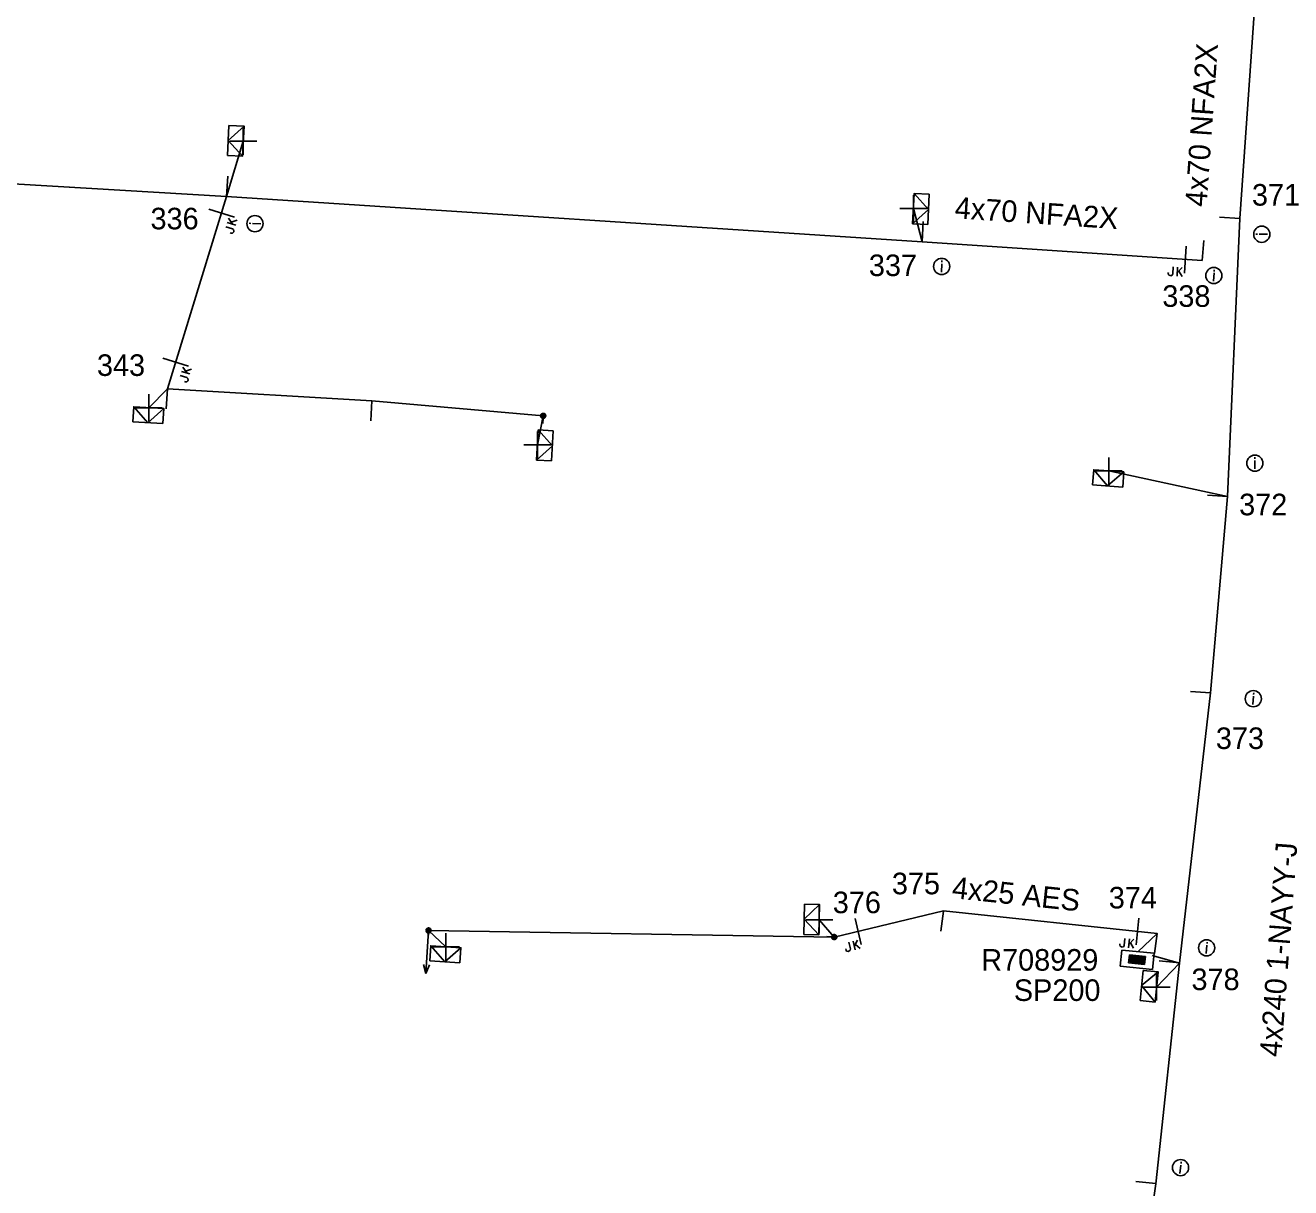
# Model space of a CAD drawing. Extents: x -540466 to -537383, y -1184038 to -1179972.
# Drawn here: x -537995.3 to -537936.6, y -1180805.5 to -1180751.6 of the extents above; entities that cross this region are included whole.
import ezdxf

# ---------------------------------------------------------------- set-up
doc = ezdxf.new("R2010")
doc.units = 0
for name, color, linetype in [('Vrstva 1', 7, 'Continuous'), ('Vrstva 10', 7, 'Continuous'), ('Vrstva 13', 7, 'Continuous'), ('Vrstva 14', 7, 'Continuous'), ('Vrstva 15', 7, 'Continuous'), ('Vrstva 18', 7, 'Continuous'), ('Vrstva 2', 7, 'Continuous'), ('Vrstva 28', 7, 'Continuous'), ('Vrstva 29', 7, 'Continuous'), ('Vrstva 30', 7, 'Continuous'), ('Vrstva 31', 7, 'Continuous'), ('Vrstva 34', 7, 'Continuous'), ('Vrstva 36', 7, 'Continuous'), ('Vrstva 50', 7, 'Continuous'), ('Vrstva 51', 7, 'Continuous'), ('Vrstva 6', 7, 'Continuous'), ('Vrstva 8', 7, 'Continuous'), ('Vrstva 9', 7, 'Continuous')]:
    doc.layers.add(name, color=color, linetype=linetype)

# ---------------------------------------------------------------- blocks, each defined once
blk = doc.blocks.new('NN560')
at = {"layer": 'Vrstva 2'}
for points in [[(1.999, -0.001), (1.59, 0.141)], [(0, -0.001), (1.999, -0.001)], [(1.999, -0.001), (1.59, -0.134)]]:
    blk.add_lwpolyline(points, dxfattribs=at)
blk = doc.blocks.new('NN840')
at = {"layer": 'Vrstva 15'}
for points in [[(0.003, 0.619), (0.003, -0.631)], [(-0.538, -0.385), (-0.538, -0.71)], [(-0.332, -0.385), (-0.332, -0.798)], [(-0.332, -0.641), (-0.125, -0.385)], [(-0.263, -0.557), (-0.091, -0.798)], [(-0.745, -0.71), (-0.745, -0.66)], [(-0.73, -0.764), (-0.745, -0.71)], [(-0.657, -0.798), (-0.73, -0.764)], [(-0.627, -0.798), (-0.657, -0.798)], [(-0.558, -0.764), (-0.627, -0.798)], [(-0.538, -0.71), (-0.558, -0.764)]]:
    blk.add_lwpolyline(points, dxfattribs=at)
blk = doc.blocks.new('NN770')
at = {"layer": 'Vrstva 10'}
for p, q in [((0.002, 0.187), (0.002, 0.263)), ((0.002, -0.276), (0.002, 0.111))]:
    blk.add_line(p, q, dxfattribs=at)
blk.add_circle((0, -0.008), 0.375, dxfattribs=at)
blk = doc.blocks.new('NN800')
at = {"layer": 'Vrstva 1'}
for points in [[(-0.442, 0.442), (0.442, -0.442)], [(-0.442, -0.442), (0.442, 0.442)]]:
    blk.add_lwpolyline(points, dxfattribs=at)
blk = doc.blocks.new('NN620')
at = {"layer": 'Vrstva 8'}
for points in [[(0.752, 0.004), (-0.748, 0.004)], [(-0.748, 0.004), (-0.748, -0.746)], [(0.752, -0.746), (0.752, 0.004)], [(0.368, -0.18), (-0.376, -0.18)], [(-0.376, -0.18), (-0.376, -0.558)], [(-0.376, -0.558), (0.368, -0.558)], [(0.321, -0.227), (-0.329, -0.227)], [(-0.329, -0.227), (-0.329, -0.51)], [(-0.329, -0.51), (0.321, -0.51)], [(0.274, -0.274), (-0.281, -0.274)], [(-0.281, -0.274), (-0.281, -0.463)], [(-0.281, -0.463), (0.274, -0.463)], [(0.227, -0.321), (-0.234, -0.321)], [(-0.234, -0.321), (-0.234, -0.416)], [(-0.234, -0.416), (0.227, -0.416)], [(-0.193, -0.369), (0.185, -0.369)], [(0.227, -0.416), (0.227, -0.321)], [(0.274, -0.463), (0.274, -0.274)], [(0.321, -0.51), (0.321, -0.227)], [(0.368, -0.558), (0.368, -0.18)], [(-0.748, -0.746), (0.752, -0.746)]]:
    blk.add_lwpolyline(points, dxfattribs=at)
blk = doc.blocks.new('NN630')
at = {"layer": 'Vrstva 9'}
for points in [[(-0.003, -0.7), (-0.703, 0)], [(-0.703, -0.7), (-0.703, 0), (0.697, 0), (0.697, -0.7)], [(-0.003, -0.7), (0.697, 0)], [(-0.703, -0.7), (0.697, -0.7)]]:
    blk.add_lwpolyline(points, dxfattribs=at)
blk = doc.blocks.new('NN500')
at = {"layer": 'Vrstva 2'}
for points in [[(0, -0.24), (0.02, -0.23), (0.05, -0.23), (0.07, -0.22), (0.09, -0.22), (0.12, -0.2), (0.14, -0.19), (0.16, -0.18), (0.17, -0.16), (0.19, -0.14), (0.2, -0.12), (0.21, -0.1), (0.22, -0.07), (0.23, -0.05), (0.23, -0.02), (0.23, 0), (0.23, 0.02), (0.23, 0.05), (0.22, 0.07), (0.21, 0.1), (0.2, 0.12), (0.19, 0.14), (0.17, 0.16), (0.16, 0.17), (0.14, 0.19), (0.12, 0.2), (0.09, 0.21), (0.07, 0.22), (0.05, 0.23), (0.02, 0.23), (0, 0.23), (-0.03, 0.23), (-0.05, 0.23), (-0.07, 0.22), (-0.1, 0.21), (-0.12, 0.2), (-0.14, 0.19), (-0.16, 0.17), (-0.18, 0.16), (-0.19, 0.14), (-0.2, 0.12), (-0.22, 0.1), (-0.22, 0.07), (-0.23, 0.05), (-0.23, 0.02), (-0.24, 0), (-0.23, -0.02), (-0.23, -0.05), (-0.22, -0.07), (-0.22, -0.1), (-0.2, -0.12), (-0.19, -0.14), (-0.18, -0.16), (-0.16, -0.18), (-0.14, -0.19), (-0.12, -0.2), (-0.1, -0.22), (-0.07, -0.22), (-0.05, -0.23), (-0.03, -0.23), (0, -0.24)], [(0, -0.24), (0.02, -0.23), (0.05, -0.23), (0.07, -0.22), (0.09, -0.22), (0.12, -0.2), (0.14, -0.19), (0.16, -0.18), (0.17, -0.16), (0.19, -0.14), (0.2, -0.12), (0.21, -0.1), (0.22, -0.07), (0.23, -0.05), (0.23, -0.02), (0.23, 0), (0.23, 0.02), (0.23, 0.05), (0.22, 0.07), (0.21, 0.1), (0.2, 0.12), (0.19, 0.14), (0.17, 0.16), (0.16, 0.17), (0.14, 0.19), (0.12, 0.2), (0.09, 0.21), (0.07, 0.22), (0.05, 0.23), (0.02, 0.23), (0, 0.23), (-0.03, 0.23), (-0.05, 0.23), (-0.07, 0.22), (-0.1, 0.21), (-0.12, 0.2), (-0.14, 0.19), (-0.16, 0.17), (-0.18, 0.16), (-0.19, 0.14), (-0.2, 0.12), (-0.22, 0.1), (-0.22, 0.07), (-0.23, 0.05), (-0.23, 0.02), (-0.24, 0), (-0.23, -0.02), (-0.23, -0.05), (-0.22, -0.07), (-0.22, -0.1), (-0.2, -0.12), (-0.19, -0.14), (-0.18, -0.16), (-0.16, -0.18), (-0.14, -0.19), (-0.12, -0.2), (-0.1, -0.22), (-0.07, -0.22), (-0.05, -0.23), (-0.03, -0.23), (0, -0.24)], [(0, -0.21), (0.02, -0.2), (0.04, -0.2), (0.06, -0.2), (0.08, -0.19), (0.1, -0.18), (0.12, -0.17), (0.14, -0.15), (0.15, -0.14), (0.16, -0.12), (0.18, -0.1), (0.19, -0.08), (0.19, -0.06), (0.2, -0.04), (0.2, -0.02), (0.2, 0), (0.2, 0.02), (0.2, 0.04), (0.19, 0.06), (0.19, 0.08), (0.18, 0.1), (0.16, 0.12), (0.15, 0.14), (0.14, 0.15), (0.12, 0.17), (0.1, 0.18), (0.08, 0.19), (0.06, 0.19), (0.04, 0.2), (0.02, 0.2), (0, 0.2), (-0.02, 0.2), (-0.04, 0.2), (-0.06, 0.19), (-0.08, 0.19), (-0.1, 0.18), (-0.12, 0.17), (-0.14, 0.15), (-0.15, 0.14), (-0.17, 0.12), (-0.18, 0.1), (-0.19, 0.08), (-0.2, 0.06), (-0.2, 0.04), (-0.21, 0.02), (-0.21, 0), (-0.21, -0.02), (-0.2, -0.04), (-0.2, -0.06), (-0.19, -0.08), (-0.18, -0.1), (-0.17, -0.12), (-0.15, -0.14), (-0.14, -0.15), (-0.12, -0.17), (-0.1, -0.18), (-0.08, -0.19), (-0.06, -0.2), (-0.04, -0.2), (-0.02, -0.2), (0, -0.21)], [(0, -0.18), (0.02, -0.18), (0.04, -0.17), (0.05, -0.17), (0.07, -0.16), (0.09, -0.15), (0.1, -0.14), (0.12, -0.13), (0.13, -0.12), (0.14, -0.1), (0.15, -0.09), (0.16, -0.07), (0.17, -0.05), (0.17, -0.04), (0.17, -0.02), (0.17, 0), (0.17, 0.02), (0.17, 0.04), (0.17, 0.05), (0.16, 0.07), (0.15, 0.09), (0.14, 0.1), (0.13, 0.12), (0.12, 0.13), (0.1, 0.14), (0.09, 0.15), (0.07, 0.16), (0.05, 0.17), (0.04, 0.17), (0.02, 0.17), (0, 0.18), (-0.02, 0.17), (-0.04, 0.17), (-0.06, 0.17), (-0.07, 0.16), (-0.09, 0.15), (-0.1, 0.14), (-0.12, 0.13), (-0.13, 0.12), (-0.14, 0.1), (-0.15, 0.09), (-0.16, 0.07), (-0.17, 0.05), (-0.17, 0.04), (-0.18, 0.02), (-0.18, 0), (-0.18, -0.02), (-0.17, -0.04), (-0.17, -0.05), (-0.16, -0.07), (-0.15, -0.09), (-0.14, -0.1), (-0.13, -0.12), (-0.12, -0.13), (-0.1, -0.14), (-0.09, -0.15), (-0.07, -0.16), (-0.06, -0.17), (-0.04, -0.17), (-0.02, -0.18), (0, -0.18)], [(0, -0.15), (0.01, -0.15), (0.03, -0.14), (0.04, -0.14), (0.06, -0.13), (0.07, -0.13), (0.08, -0.12), (0.1, -0.11), (0.11, -0.1), (0.12, -0.09), (0.13, -0.07), (0.13, -0.06), (0.14, -0.05), (0.14, -0.03), (0.14, -0.02), (0.14, 0), (0.14, 0.01), (0.14, 0.03), (0.14, 0.04), (0.13, 0.06), (0.13, 0.07), (0.12, 0.09), (0.11, 0.1), (0.1, 0.11), (0.08, 0.12), (0.07, 0.13), (0.06, 0.13), (0.04, 0.14), (0.03, 0.14), (0.01, 0.14), (0, 0.15), (-0.02, 0.14), (-0.03, 0.14), (-0.05, 0.14), (-0.06, 0.13), (-0.07, 0.13), (-0.09, 0.12), (-0.1, 0.11), (-0.11, 0.1), (-0.12, 0.09), (-0.13, 0.07), (-0.13, 0.06), (-0.14, 0.04), (-0.14, 0.03), (-0.15, 0.01), (-0.15, 0), (-0.15, -0.02), (-0.14, -0.03), (-0.14, -0.05), (-0.13, -0.06), (-0.13, -0.07), (-0.12, -0.09), (-0.11, -0.1), (-0.1, -0.11), (-0.09, -0.12), (-0.07, -0.13), (-0.06, -0.13), (-0.05, -0.14), (-0.03, -0.14), (-0.02, -0.15), (0, -0.15)], [(0, -0.12), (0.01, -0.12), (0.02, -0.11), (0.03, -0.11), (0.05, -0.11), (0.06, -0.1), (0.07, -0.09), (0.08, -0.09), (0.09, -0.08), (0.09, -0.07), (0.1, -0.06), (0.11, -0.05), (0.11, -0.04), (0.11, -0.02), (0.11, -0.01), (0.12, 0), (0.11, 0.01), (0.11, 0.02), (0.11, 0.04), (0.11, 0.05), (0.1, 0.06), (0.09, 0.07), (0.09, 0.08), (0.08, 0.09), (0.07, 0.09), (0.06, 0.1), (0.05, 0.11), (0.03, 0.11), (0.02, 0.11), (0.01, 0.12), (0, 0.12), (-0.01, 0.12), (-0.03, 0.11), (-0.04, 0.11), (-0.05, 0.11), (-0.06, 0.1), (-0.07, 0.09), (-0.08, 0.09), (-0.09, 0.08), (-0.1, 0.07), (-0.1, 0.06), (-0.11, 0.05), (-0.11, 0.04), (-0.12, 0.02), (-0.12, 0.01), (-0.12, 0), (-0.12, -0.01), (-0.12, -0.02), (-0.11, -0.04), (-0.11, -0.05), (-0.1, -0.06), (-0.1, -0.07), (-0.09, -0.08), (-0.08, -0.09), (-0.07, -0.09), (-0.06, -0.1), (-0.05, -0.11), (-0.04, -0.11), (-0.03, -0.11), (-0.01, -0.12), (0, -0.12)], [(0, -0.09), (0.01, -0.09), (0.02, -0.09), (0.03, -0.08), (0.03, -0.08), (0.04, -0.08), (0.05, -0.07), (0.06, -0.07), (0.06, -0.06), (0.07, -0.05), (0.07, -0.04), (0.08, -0.04), (0.08, -0.03), (0.08, -0.02), (0.09, -0.01), (0.09, 0), (0.09, 0.01), (0.08, 0.02), (0.08, 0.03), (0.08, 0.03), (0.07, 0.04), (0.07, 0.05), (0.06, 0.06), (0.06, 0.06), (0.05, 0.07), (0.04, 0.07), (0.03, 0.08), (0.03, 0.08), (0.02, 0.08), (0.01, 0.09), (0, 0.09), (-0.01, 0.09), (-0.02, 0.08), (-0.03, 0.08), (-0.04, 0.08), (-0.04, 0.07), (-0.05, 0.07), (-0.06, 0.06), (-0.07, 0.06), (-0.07, 0.05), (-0.08, 0.04), (-0.08, 0.03), (-0.08, 0.03), (-0.09, 0.02), (-0.09, 0.01), (-0.09, 0), (-0.09, -0.01), (-0.09, -0.02), (-0.08, -0.03), (-0.08, -0.04), (-0.08, -0.04), (-0.07, -0.05), (-0.07, -0.06), (-0.06, -0.07), (-0.05, -0.07), (-0.04, -0.08), (-0.04, -0.08), (-0.03, -0.08), (-0.02, -0.09), (-0.01, -0.09), (0, -0.09)], [(0, -0.06), (0, -0.06), (0.01, -0.06), (0.02, -0.05), (0.02, -0.05), (0.03, -0.05), (0.03, -0.05), (0.04, -0.04), (0.04, -0.04), (0.05, -0.03), (0.05, -0.03), (0.05, -0.02), (0.05, -0.02), (0.05, -0.01), (0.06, -0.01), (0.06, 0), (0.06, 0.01), (0.05, 0.01), (0.05, 0.02), (0.05, 0.02), (0.05, 0.03), (0.05, 0.03), (0.04, 0.04), (0.04, 0.04), (0.03, 0.05), (0.03, 0.05), (0.02, 0.05), (0.02, 0.05), (0.01, 0.06), (0, 0.06), (0, 0.06), (-0.01, 0.06), (-0.01, 0.06), (-0.02, 0.05), (-0.02, 0.05), (-0.03, 0.05), (-0.03, 0.05), (-0.04, 0.04), (-0.04, 0.04), (-0.05, 0.03), (-0.05, 0.03), (-0.05, 0.02), (-0.06, 0.02), (-0.06, 0.01), (-0.06, 0.01), (-0.06, 0), (-0.06, -0.01), (-0.06, -0.01), (-0.06, -0.02), (-0.05, -0.02), (-0.05, -0.03), (-0.05, -0.03), (-0.04, -0.04), (-0.04, -0.04), (-0.03, -0.05), (-0.03, -0.05), (-0.02, -0.05), (-0.02, -0.05), (-0.01, -0.06), (-0.01, -0.06), (0, -0.06)], [(0, -0.03), (0, -0.03), (0, -0.03), (0.01, -0.03), (0.01, -0.03), (0.01, -0.02), (0.02, -0.02), (0.02, -0.02), (0.02, -0.02), (0.02, -0.02), (0.02, -0.01), (0.02, -0.01), (0.03, -0.01), (0.03, -0.01), (0.03, 0), (0.03, 0), (0.03, 0), (0.03, 0.01), (0.03, 0.01), (0.02, 0.01), (0.02, 0.01), (0.02, 0.02), (0.02, 0.02), (0.02, 0.02), (0.02, 0.02), (0.01, 0.02), (0.01, 0.02), (0.01, 0.03), (0, 0.03), (0, 0.03), (0, 0.03), (0, 0.03), (-0.01, 0.03), (-0.01, 0.03), (-0.01, 0.02), (-0.02, 0.02), (-0.02, 0.02), (-0.02, 0.02), (-0.02, 0.02), (-0.02, 0.02), (-0.03, 0.01), (-0.03, 0.01), (-0.03, 0.01), (-0.03, 0.01), (-0.03, 0), (-0.03, 0), (-0.03, 0), (-0.03, -0.01), (-0.03, -0.01), (-0.03, -0.01), (-0.03, -0.01), (-0.02, -0.02), (-0.02, -0.02), (-0.02, -0.02), (-0.02, -0.02), (-0.02, -0.02), (-0.01, -0.03), (-0.01, -0.03), (-0.01, -0.03), (0, -0.03), (0, -0.03)], [(0.23, 0), (0.7, 0)]]:
    blk.add_lwpolyline(points, dxfattribs=at)
blk = doc.blocks.new('NN510')
at = {"layer": 'Vrstva 2'}
blk.add_lwpolyline([(0.001, 0.002), (0.001, 0.939)], dxfattribs=at)

msp = doc.modelspace()

# ---------------------------------------------------------------- linework, layer by layer
at = {"layer": 'Vrstva 50'}
for points in [[(-537938.107, -1180748.294), (-537938.221, -1180749.937), (-537938.966, -1180760.566), (-537939.537, -1180773.452), (-537940.318, -1180782.553), (-537941.765, -1180795.073)], [(-538034.468, -1180755.477), (-538031.337, -1180755.85), (-538018.847, -1180757.341), (-538000.519, -1180758.677), (-537985.932, -1180759.534)], [(-537985.932, -1180759.534), (-537988.68, -1180768.452)], [(-537940.714, -1180762.508), (-537953.69, -1180761.642), (-537985.932, -1180759.534)], [(-537943.691, -1180794.55), (-537942.803, -1180793.7), (-537952.705, -1180792.661), (-537957.766, -1180793.871)], [(-537941.765, -1180795.073), (-537943.022, -1180794.732)], [(-537941.765, -1180795.073), (-537942.852, -1180805.303), (-537947.05, -1180834.256), (-537948.445, -1180855.193)]]:
    msp.add_lwpolyline(points, dxfattribs=at)
at = {"layer": 'Vrstva 8'}
for points in [[(-537985.932, -1180759.534), (-537985.16, -1180756.98)], [(-537953.69, -1180761.642), (-537954.1, -1180760.1)], [(-537988.68, -1180768.452), (-537989.538, -1180769.329)], [(-537988.68, -1180768.452), (-537979.197, -1180769.004), (-537971.257, -1180769.707), (-537971.527, -1180771.056)], [(-537939.537, -1180773.452), (-537945.04, -1180772.26)], [(-537957.766, -1180793.871), (-537976.574, -1180793.565), (-537975.769, -1180794.321)], [(-537957.766, -1180793.871), (-537958.464, -1180793.066)], [(-537941.765, -1180795.073), (-537942.823, -1180796.187)]]:
    msp.add_lwpolyline(points, dxfattribs=at)

# ---------------------------------------------------------------- block references
at = {"layer": 'Vrstva 13'}
for name, p, rotation in [('NN510', (-537985.933, -1180759.534), -3.3842220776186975), ('NN510', (-537953.691, -1180761.643), -3.058099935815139), ('NN510', (-537938.966, -1180760.566), 85.99414443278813), ('NN510', (-537940.715, -1180762.508), -4.4456889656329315), ('NN510', (-537988.679, -1180768.452), 176.62009173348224), ('NN510', (-537979.196, -1180769.004), 176.61925836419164), ('NN510', (-537939.536, -1180773.453), 85.62523892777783), ('NN510', (-537940.317, -1180782.553), 86.31467217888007), ('NN510', (-537952.704, -1180792.661), 172.41444444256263), ('NN560', (-537976.574, -1180793.565), -93.6205555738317), ('NN510', (-537942.802, -1180793.7), 172.41444444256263), ('NN510', (-537941.765, -1180795.073), 83.9066472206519), ('NN510', (-537942.852, -1180805.303), 83.9066472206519)]:
    msp.add_blockref(name, p, dxfattribs=dict(at, rotation=rotation))
for p, xscale, yscale, rotation in [((-537971.257, -1180769.707), 0.5, 0.5, -93.1850000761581), ((-537976.574, -1180793.565), 0.49999999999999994, 0.5000000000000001, -93.62099994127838), ((-537957.766, -1180793.871), 0.5, 0.5000000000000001, 176.3250000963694)]:
    msp.add_blockref('NN500', p, dxfattribs=dict(at, xscale=xscale, yscale=yscale, rotation=rotation))
at = {"layer": 'Vrstva 18'}
for p, rotation in [((-537986.173, -1180760.318), 72.87379723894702), ((-537941.492, -1180762.456), -3.8181777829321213), ((-537988.298, -1180767.214), 72.87379723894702), ((-537956.662, -1180793.607), 13.446055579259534), ((-537943.714, -1180793.605), -5.9900306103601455)]:
    msp.add_blockref('NN840', p, dxfattribs=dict(at, rotation=rotation))
at = {"layer": 'Vrstva 28', "rotation": -5.7262916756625}
msp.add_blockref('NN620', (-537943.691, -1180794.55), dxfattribs=at)
at = {"layer": 'Vrstva 31'}
for p, rotation in [((-537985.161, -1180756.98), -93.0796193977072), ((-537954.1, -1180760.1), 87.31098052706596), ((-537989.538, -1180769.329), -3.3799082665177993), ((-537971.527, -1180771.056), 86.82270832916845), ((-537945.04, -1180772.26), -4.092911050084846), ((-537958.464, -1180793.066), -91.37081942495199), ((-537975.769, -1180794.321), -3.6599887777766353), ((-537942.823, -1180796.188), -96.09977222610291)]:
    msp.add_blockref('NN630', p, dxfattribs=dict(at, rotation=rotation))
at = {"layer": 'Vrstva 34'}
for p, rotation in [((-537985.16, -1180756.98), 45), ((-537954.1, -1180760.1), 45), ((-537989.538, -1180769.329), 44.99999995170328), ((-537971.527, -1180771.056), 45), ((-537945.04, -1180772.26), 45), ((-537958.464, -1180793.066), 45), ((-537975.769, -1180794.321), 45), ((-537942.823, -1180796.187), 45)]:
    msp.add_blockref('NN800', p, dxfattribs=dict(at, rotation=rotation))
at = {"layer": 'Vrstva 36'}
for p, rotation in [((-537984.627, -1180760.798), 86.57247501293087), ((-537937.957, -1180761.289), 90), ((-537952.788, -1180762.774), -3.058099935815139), ((-537940.172, -1180763.195), -4.445688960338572), ((-537938.342, -1180782.813), -3.6677889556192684), ((-537940.505, -1180794.362), -6.063402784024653), ((-537941.713, -1180804.55), -6.063402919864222)]:
    msp.add_blockref('NN770', p, dxfattribs=dict(at, rotation=rotation))
msp.add_blockref('NN770', (-537938.269, -1180771.893), dxfattribs=at)

# ---------------------------------------------------------------- texts
at = {"layer": 'Vrstva 14'}
for s, p in [('371', (-537938.404, -1180759.962)), ('336', (-537989.46, -1180761.062)), ('337', (-537956.161, -1180763.229)), ('338', (-537942.559, -1180764.655)), ('343', (-537991.943, -1180767.857)), ('372', (-537938.998, -1180774.318)), ('373', (-537940.076, -1180785.153)), ('375', (-537955.095, -1180791.887)), ('376', (-537957.834, -1180792.764)), ('374', (-537945.04, -1180792.544)), ('378', (-537941.207, -1180796.329))]:
    msp.add_text(s, height=1, dxfattribs=at).set_placement(p)
at = {"layer": 'Vrstva 29'}
msp.add_text('R708929', height=1, dxfattribs=at).set_placement((-537950.953, -1180795.428))
at = {"layer": 'Vrstva 30'}
msp.add_text('SP200', height=1, dxfattribs=at).set_placement((-537949.441, -1180796.832))
at = {"layer": 'Vrstva 51'}
for s, rotation, p in [('4x70 NFA2X', 85.991, (-537940.508, -1180760.039)), ('4x70 NFA2X', 356.182, (-537952.203, -1180760.549)), ('4x25 AES', 354.01, (-537952.342, -1180792.059))]:
    msp.add_text(s, height=1, rotation=rotation, dxfattribs=at).set_placement(p)
at = {"layer": 'Vrstva 6'}
msp.add_text('4x240 1-NAYY-J', height=1, rotation=85.633, dxfattribs=at).set_placement((-537937.053, -1180799.448))

doc.saveas('drawing.dxf')
